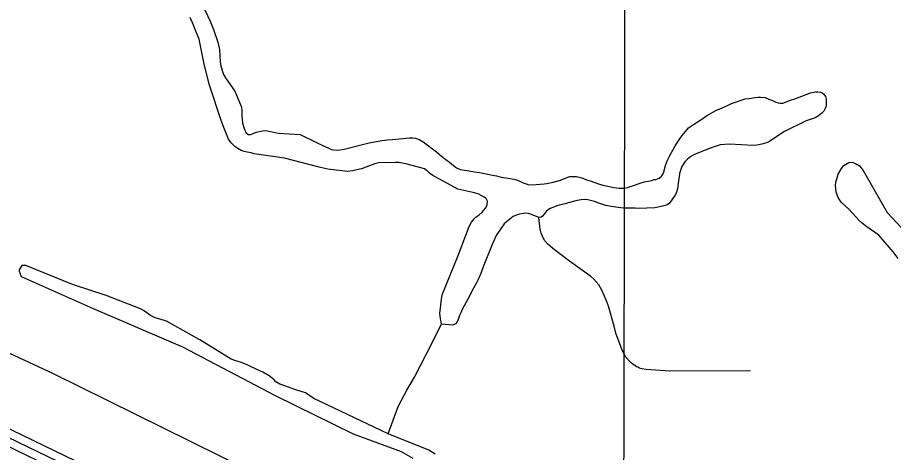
# Model space of a CAD drawing. Extents: x 3192986 to 3230865, y 867483 to 892886.
# Drawn here: x 3201323 to 3202944, y 887081 to 887886 of the extents above; entities that cross this region are included whole.
import ezdxf

# ---------------------------------------------------------------- set-up
doc = ezdxf.new("R2010")
doc.units = 0
for name, color, linetype in [('V-GRID-MAJR', 7, 'Continuous'), ('V-LEVE-TOET', 7, 'Continuous'), ('V-ROAD-CNTR', 7, 'Continuous'), ('V-TOPO-SHOR', 7, 'Continuous')]:
    doc.layers.add(name, color=color, linetype=linetype)

msp = doc.modelspace()

# ---------------------------------------------------------------- linework, layer by layer
at = {"layer": 'V-GRID-MAJR'}
msp.add_spline([(3202414.568, 872910.993), (3202427.791, 878971.704), (3202441.018, 885034.36), (3202454.245, 891097.061), (3202454.249, 891098.96)], degree=3, dxfattribs=at)
at = {"layer": 'V-LEVE-TOET'}
msp.add_lwpolyline([(3205294.497000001, 887408.1029999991), (3204273.991000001, 886890.312999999), (3203988.108000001, 886748.283999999), (3203680.822000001, 886602.883999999), (3203518.401000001, 886525.5619999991), (3203418.496000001, 886477.976999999), (3203357.779000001, 886450.486999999), (3203297.379000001, 886433.3489999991), (3203216.975000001, 886420.8559999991), (3203126.6440000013, 886422.483999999), (3203009.076000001, 886437.040999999), (3202530.997000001, 886671.670999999), (3201952.898000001, 886948.5229999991), (3201388.096000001, 887227.2679999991), (3201255.843000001, 887288.3339999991), (3200830.780000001, 887487.363999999), (3200337.315000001, 887727.0709999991)], dxfattribs=at)
at = {"layer": 'V-ROAD-CNTR'}
for points in [[(3201253.579455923, 887150.434671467), (3201780.916401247, 886895.8791805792), (3202399.759163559, 886598.390775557), (3202686.683589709, 886466.0890401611), (3202847.389268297, 886405.5041613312), (3202962.454038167, 886370.704230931), (3203058.3728463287, 886355.5252612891), (3203147.166668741, 886352.4942673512), (3203255.089452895, 886358.736254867), (3203340.4742821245, 886374.0752241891), (3203401.3781603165, 886391.2401898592), (3203463.305036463, 886411.792148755), (3203545.424872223, 886447.6100771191), (3203734.8634933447, 886535.9889003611), (3204019.3319244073, 886668.9326344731), (3204275.362412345, 886789.160394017), (3204541.508880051, 886912.6181471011), (3204888.152186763, 887074.884822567), (3205249.4184642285, 887248.308475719), (3205660.313642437, 887441.1280900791), (3205957.083048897, 887585.9598004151), (3206089.645783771, 887645.2986817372), (3206132.930697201, 887664.2046439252)], [(3201247.073468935, 887136.9186984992), (3201774.4064142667, 886882.365207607), (3202393.369176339, 886584.8198026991), (3202680.8896012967, 886452.243067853), (3202842.567277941, 886391.2911897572), (3202959.095044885, 886356.0492602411), (3203056.938849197, 886340.565291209), (3203147.3446683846, 886337.4792973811), (3203256.8554493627, 886343.8132847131), (3203343.843275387, 886359.440253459), (3203405.777151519, 886376.8952185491), (3203468.6770257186, 886397.770176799), (3203551.5948598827, 886433.937104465), (3203741.209480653, 886522.3979275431), (3204025.6949116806, 886655.349661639), (3204281.706399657, 886775.568421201), (3204547.844867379, 886899.0221742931), (3204894.5781739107, 887061.3308496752), (3205255.8504513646, 887234.7575028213), (3205666.7896294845, 887427.597117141), (3205963.4380361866, 887572.3708275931), (3206095.711771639, 887631.5797091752), (3206137.0526889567, 887649.6366730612)], [(3201240.567481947, 887123.4027255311), (3201767.896427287, 886868.8512346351), (3202386.979189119, 886571.2488298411), (3202675.0956128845, 886438.3970955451), (3202837.745287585, 886377.078218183), (3202955.7360516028, 886341.3942895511), (3203055.504852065, 886325.6053211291), (3203147.5226680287, 886322.4643274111), (3203258.621445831, 886328.890314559), (3203347.2122686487, 886344.8052827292), (3203410.176142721, 886362.5502472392), (3203474.049014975, 886383.748204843), (3203557.7648475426, 886420.2641318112), (3203747.555467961, 886508.8069547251), (3204032.057898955, 886641.7666888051), (3204288.0503869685, 886761.976448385), (3204554.180854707, 886885.4262014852), (3204901.004161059, 887047.7768767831), (3205262.282438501, 887221.2065299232), (3205673.265616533, 887414.0661442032), (3205969.793023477, 887558.7818547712), (3206101.777759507, 887617.860736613), (3206141.1746807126, 887635.068702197)]]:
    msp.add_lwpolyline(points, dxfattribs=at)
at = {"layer": 'V-TOPO-SHOR'}
for points in [[(3201669.334000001, 887900.341999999), (3201679.5190000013, 887878.9029999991), (3201685.841000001, 887863.552999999)], [(3202107.899000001, 887318.7139999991), (3202106.199000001, 887326.0889999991), (3202105.853000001, 887328.496999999), (3202104.483000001, 887338.662999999), (3202105.503000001, 887348.378999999), (3202106.842000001, 887360.351999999), (3202109.119000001, 887372.5719999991), (3202138.512000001, 887445.263999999), (3202159.074000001, 887499.082999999), (3202163.131000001, 887507.395999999), (3202167.942000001, 887513.6869999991), (3202171.751000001, 887516.934999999), (3202177.314000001, 887521.0789999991), (3202182.882000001, 887525.4879999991), (3202188.789000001, 887532.954999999), (3202191.990000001, 887538.885999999), (3202192.817000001, 887545.934999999), (3202190.398000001, 887551.0589999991), (3202185.405000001, 887554.3729999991), (3202176.576000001, 887559.109999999), (3202168.7690000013, 887561.8189999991), (3202160.264000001, 887563.2139999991), (3202137.843000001, 887568.5249999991), (3202091.734000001, 887593.8459999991), (3202085.295000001, 887598.1259999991), (3202080.984000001, 887602.0929999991), (3202075.864000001, 887605.6769999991), (3202043.913000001, 887614.2729999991), (3202029.049000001, 887617.542999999), (3202022.243000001, 887617.430999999), (3201991.554000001, 887616.9269999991), (3201984.449000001, 887615.3539999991), (3201967.7690000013, 887609.064999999), (3201959.820000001, 887605.6449999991), (3201950.977000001, 887603.8439999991), (3201943.076000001, 887602.420999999), (3201933.843000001, 887601.165999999), (3201897.127000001, 887605.4659999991), (3201891.683000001, 887606.5229999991), (3201881.333000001, 887608.8929999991), (3201816.751000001, 887625.4299999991), (3201760.789000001, 887633.9029999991), (3201755.354000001, 887635.358999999), (3201748.0530000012, 887636.859999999), (3201742.611000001, 887638.0499999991), (3201736.648000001, 887639.7869999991), (3201730.459000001, 887643.2599999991), (3201724.939000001, 887646.9879999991), (3201718.293000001, 887653.8069999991), (3201713.645000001, 887660.5819999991), (3201703.2690000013, 887685.3609999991), (3201698.872000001, 887697.3319999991), (3201678.171000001, 887760.7559999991), (3201668.384000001, 887799.6599999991), (3201658.766000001, 887846.028999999), (3201653.104000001, 887860.962999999), (3201648.418000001, 887872.0049999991), (3201642.601000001, 887886.0099999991)], [(3201685.841000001, 887863.552999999), (3201693.588000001, 887840.5689999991), (3201696.7490000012, 887827.0249999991), (3201697.545000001, 887815.136999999), (3201698.098000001, 887804.187999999), (3201698.983000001, 887796.1639999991), (3201704.091000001, 887780.307999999), (3201708.084000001, 887774.0819999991), (3201713.239000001, 887766.096999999), (3201725.011000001, 887749.9569999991), (3201737.397000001, 887719.797999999), (3201738.192000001, 887713.645999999), (3201738.241000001, 887704.040999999), (3201739.404000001, 887690.675999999), (3201742.116000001, 887680.8779999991), (3201745.415000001, 887673.4659999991), (3201749.990000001, 887669.361999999), (3201754.400000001, 887669.660999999), (3201760.050000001, 887671.7989999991), (3201765.025000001, 887673.5539999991), (3201775.486000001, 887676.1179999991), (3201782.437000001, 887676.760999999), (3201793.990000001, 887674.4979999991), (3201805.000000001, 887671.8459999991), (3201846.021000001, 887669.1819999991), (3201876.102000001, 887654.628999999), (3201888.243000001, 887648.883999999), (3201897.2150000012, 887644.5439999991), (3201903.957000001, 887641.856999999), (3201912.726000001, 887640.4589999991), (3201919.677000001, 887641.101999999), (3201927.310000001, 887642.395999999), (3201973.851000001, 887653.743999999), (3201996.895000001, 887658.287999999), (3202006.924000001, 887659.393999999), (3202017.082000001, 887660.3629999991), (3202048.501000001, 887663.518999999), (3202054.362000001, 887663.2529999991), (3202059.417000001, 887662.6039999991), (3202066.431000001, 887660.1789999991), (3202073.800000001, 887655.7429999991), (3202098.462000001, 887637.5769999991), (3202103.156000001, 887632.800999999), (3202107.612000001, 887629.366999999), (3202115.481000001, 887623.4519999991), (3202122.1610000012, 887618.0979999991), (3202129.630000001, 887612.1919999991), (3202135.537000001, 887607.9239999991), (3202142.266000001, 887604.704999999), (3202150.237000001, 887603.3219999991), (3202155.431000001, 887602.9369999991), (3202168.579000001, 887600.503999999), (3202177.750000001, 887599.094999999), (3202190.505000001, 887596.8049999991), (3202202.187000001, 887594.4069999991), (3202209.490000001, 887592.905999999), (3202217.977000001, 887590.714999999), (3202227.008000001, 887589.040999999), (3202234.981000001, 887587.7939999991), (3202241.228000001, 887586.716999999), (3202247.456000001, 887584.9759999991), (3202252.750000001, 887583.1229999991), (3202258.556000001, 887580.322999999), (3202264.638000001, 887578.0519999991), (3202269.404000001, 887576.474999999), (3202283.156000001, 887577.0979999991), (3202290.367000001, 887577.4659999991), (3202297.583000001, 887577.969999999), (3202302.537000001, 887578.790999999), (3202314.466000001, 887581.4559999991), (3202326.275000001, 887584.5219999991), (3202334.082000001, 887587.6799999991), (3202344.306000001, 887591.447999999), (3202353.255000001, 887592.045999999), (3202357.511000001, 887591.547999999), (3202367.192000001, 887589.0619999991), (3202376.189000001, 887585.7889999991), (3202384.664000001, 887583.062999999), (3202396.573000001, 887578.9239999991), (3202406.237000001, 887575.7699999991), (3202415.797000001, 887573.8189999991), (3202426.414000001, 887571.442999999), (3202436.2490000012, 887569.886999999), (3202445.460000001, 887570.211999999), (3202452.024000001, 887571.528999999), (3202461.431000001, 887574.5169999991), (3202477.290000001, 887579.8929999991), (3202483.471000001, 887581.8879999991), (3202490.308000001, 887583.3319999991), (3202497.140000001, 887584.643999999), (3202501.307000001, 887586.1499999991), (3202504.105000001, 887585.952999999), (3202510.304000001, 887588.746999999), (3202515.203000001, 887593.0369999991), (3202518.646000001, 887597.761999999), (3202522.566000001, 887611.810999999), (3202525.994000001, 887621.8709999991), (3202530.059000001, 887630.5809999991), (3202535.626000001, 887640.724999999), (3202540.201000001, 887648.3579999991), (3202547.660000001, 887659.658999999)], [(3202547.660000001, 887659.658999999), (3202553.439000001, 887667.528999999), (3202565.096000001, 887681.5369999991), (3202574.314000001, 887688.131999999), (3202585.687000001, 887695.4759999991), (3202600.175000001, 887705.0179999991), (3202615.442000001, 887713.606999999), (3202626.221000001, 887718.4299999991), (3202637.139000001, 887723.383999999), (3202644.420000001, 887726.8209999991), (3202648.051000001, 887728.204999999), (3202669.561000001, 887735.5859999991), (3202676.370000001, 887735.964999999), (3202681.726000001, 887736.7779999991), (3202687.616000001, 887737.711999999), (3202693.096000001, 887738.2549999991), (3202698.173000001, 887738.6719999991), (3202706.554000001, 887737.680999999), (3202713.699000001, 887735.118999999), (3202720.300000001, 887732.167999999), (3202726.770000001, 887729.2209999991), (3202730.743000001, 887727.9289999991), (3202734.466000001, 887727.444999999), (3202739.271000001, 887727.6029999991), (3202753.926000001, 887732.738999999), (3202761.453000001, 887735.2359999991), (3202790.7860000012, 887746.5739999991), (3202800.170000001, 887748.6279999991), (3202804.438000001, 887748.6649999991), (3202809.093000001, 887748.025999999), (3202812.530000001, 887746.6149999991), (3202815.407000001, 887744.148999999), (3202818.381000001, 887739.9439999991), (3202819.8570000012, 887734.5759999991), (3202819.988000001, 887728.5719999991), (3202819.716000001, 887722.4419999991), (3202818.137000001, 887717.542999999), (3202815.360000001, 887712.670999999), (3202811.807000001, 887708.881999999), (3202805.421000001, 887703.8259999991), (3202799.211000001, 887700.4999999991), (3202789.940000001, 887697.5099999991), (3202782.408000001, 887694.7449999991), (3202742.339000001, 887674.712999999), (3202713.773000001, 887656.153999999), (3202709.063000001, 887654.2599999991), (3202700.729000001, 887651.515999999), (3202691.6240000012, 887649.854999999), (3202684.669000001, 887649.0809999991), (3202663.091000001, 887650.3709999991), (3202639.914000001, 887651.6959999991), (3202623.610000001, 887650.3319999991), (3202614.339000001, 887647.341999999), (3202603.445000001, 887643.454999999), (3202595.9110000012, 887640.5569999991), (3202575.853000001, 887632.474999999), (3202569.233000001, 887628.7579999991), (3202563.122000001, 887623.961999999), (3202558.072000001, 887618.8749999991), (3202552.407000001, 887610.1989999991), (3202548.381000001, 887597.351999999), (3202547.561000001, 887590.7019999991), (3202546.4820000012, 887584.324999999), (3202544.266000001, 887568.9029999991), (3202542.794000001, 887562.7999999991), (3202540.266000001, 887557.256999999), (3202535.450000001, 887550.6969999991), (3202529.654000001, 887542.158999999), (3202525.326000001, 887539.587999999), (3202517.259000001, 887536.704999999), (3202502.383000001, 887533.572999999), (3202473.153000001, 887532.770999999), (3202466.223000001, 887533.060999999), (3202457.550000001, 887532.856999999), (3202444.619000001, 887533.1519999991), (3202434.506000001, 887534.1819999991), (3202421.741000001, 887535.9389999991), (3202411.922000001, 887538.2939999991), (3202398.950000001, 887542.5909999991), (3202390.883000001, 887545.707999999), (3202378.278000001, 887548.5279999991), (3202372.822000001, 887549.184999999), (3202366.002000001, 887548.4069999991), (3202358.904000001, 887547.099999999), (3202342.401000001, 887542.807999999), (3202336.632000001, 887541.336999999), (3202328.051000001, 887539.3979999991), (3202321.065000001, 887537.1549999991), (3202313.670000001, 887534.5219999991), (3202309.084000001, 887532.358999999), (3202305.842000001, 887530.564999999), (3202301.353000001, 887526.665999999), (3202297.6440000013, 887521.9489999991), (3202294.494000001, 887518.2849999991), (3202292.190000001, 887516.736999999), (3202287.637000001, 887515.9049999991), (3202283.670000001, 887517.4639999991), (3202278.653000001, 887519.712999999), (3202272.570000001, 887521.983999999), (3202268.460000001, 887523.1449999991), (3202263.408000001, 887523.7919999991)], [(3202952.721000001, 887439.7549999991), (3202943.583000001, 887452.3169999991), (3202917.473000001, 887483.069999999), (3202909.228000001, 887488.910999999), (3202895.207000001, 887498.6529999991), (3202886.753000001, 887504.4999999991), (3202880.597000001, 887510.086999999), (3202861.391000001, 887531.2549999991), (3202847.233000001, 887544.1429999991), (3202841.386000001, 887554.118999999), (3202838.453000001, 887563.400999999), (3202836.831000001, 887574.9569999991), (3202837.806000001, 887581.006999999), (3202840.096000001, 887589.542999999), (3202842.131000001, 887596.1989999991), (3202848.026000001, 887606.7459999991), (3202852.130000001, 887612.3089999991), (3202861.893000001, 887617.9509999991), (3202867.762000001, 887618.2359999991), (3202873.994000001, 887615.998999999), (3202881.222000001, 887611.437999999), (3202887.935000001, 887602.699999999), (3202932.876000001, 887525.0249999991), (3202985.2150000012, 887468.7559999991)], [(3202263.408000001, 887523.7919999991), (3202251.904000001, 887522.319999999), (3202247.462000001, 887520.5519999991), (3202240.189000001, 887517.5169999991), (3202227.834000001, 887507.925999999), (3202223.873000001, 887503.881999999), (3202218.366000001, 887496.270999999), (3202208.9820000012, 887482.479999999), (3202200.001000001, 887462.8089999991), (3202185.002000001, 887424.8699999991), (3202181.293000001, 887414.2819999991), (3202176.650000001, 887403.7179999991), (3202172.184000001, 887394.8829999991), (3202164.665000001, 887381.0489999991), (3202160.471000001, 887372.4739999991), (3202145.717000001, 887345.464999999), (3202143.186000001, 887339.6519999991), (3202141.203000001, 887334.6309999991), (3202139.348000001, 887329.2039999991), (3202136.671000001, 887322.9959999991), (3202133.515000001, 887319.0659999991), (3202127.859000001, 887316.6599999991), (3202107.899000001, 887318.7139999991)], [(3202679.381000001, 887231.920999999), (3202530.315000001, 887231.7019999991), (3202494.952000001, 887233.905999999), (3202486.758000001, 887234.290999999), (3202478.386000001, 887235.6839999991), (3202474.218000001, 887237.1789999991), (3202471.050000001, 887238.648999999), (3202468.672000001, 887239.7059999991), (3202459.620000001, 887246.312999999), (3202456.292000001, 887249.589999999), (3202449.071000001, 887257.555999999), (3202443.1070000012, 887268.094999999), (3202440.271000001, 887275.363999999), (3202430.266000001, 887301.7989999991), (3202427.5530000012, 887314.4659999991), (3202416.5900000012, 887351.530999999), (3202412.821000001, 887361.819999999), (3202404.263000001, 887381.420999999), (3202398.887000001, 887391.3479999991), (3202389.915000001, 887401.5549999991), (3202384.025000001, 887406.4909999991), (3202344.656000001, 887434.9949999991), (3202313.780000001, 887458.704999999), (3202303.964000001, 887466.9319999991), (3202299.088000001, 887472.444999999), (3202296.024000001, 887478.5149999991), (3202292.409000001, 887486.800999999), (3202290.177000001, 887494.2559999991), (3202287.637000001, 887515.9049999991)], [(3202095.635000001, 887077.5959999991), (3202084.158000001, 887085.0859999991), (3202009.116000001, 887115.4149999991), (3201871.254000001, 887181.0939999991), (3201855.6240000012, 887191.4899999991), (3201838.077000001, 887196.908999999), (3201817.558000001, 887204.2039999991), (3201808.598000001, 887207.6199999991), (3201801.266000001, 887212.0029999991), (3201797.725000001, 887215.297999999), (3201788.861000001, 887222.9289999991), (3201776.760000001, 887229.4269999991), (3201765.823000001, 887234.2949999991), (3201749.136000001, 887242.3069999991), (3201737.209000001, 887247.596999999), (3201727.231000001, 887250.432999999), (3201718.066000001, 887253.6549999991), (3201660.444000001, 887289.7059999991), (3201598.367000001, 887324.0489999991), (3201588.5900000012, 887326.8809999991), (3201577.823000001, 887330.337999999), (3201569.078000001, 887334.3539999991), (3201556.237000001, 887343.682999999), (3201550.480000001, 887346.623999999), (3201486.9820000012, 887371.5619999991), (3201424.782000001, 887391.650999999), (3201338.224000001, 887426.952999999), (3201330.597000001, 887427.1249999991), (3201330.597000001, 887427.1249999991), (3201325.794000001, 887418.9999999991), (3201325.936000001, 887416.386999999), (3201329.333000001, 887406.871999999), (3201462.934000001, 887347.204999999), (3201628.020000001, 887276.7849999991), (3201799.478000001, 887186.336999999), (3201943.877000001, 887115.7829999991), (3202032.893000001, 887082.636999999), (3202054.501000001, 887070.2969999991)], [(3202009.116000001, 887115.4149999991), (3202027.603000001, 887165.944999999), (3202043.235000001, 887196.535999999), (3202057.381000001, 887220.3559999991), (3202079.833000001, 887263.462999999), (3202107.899000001, 887318.7139999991)]]:
    msp.add_lwpolyline(points, dxfattribs=at)

doc.saveas('drawing.dxf')
